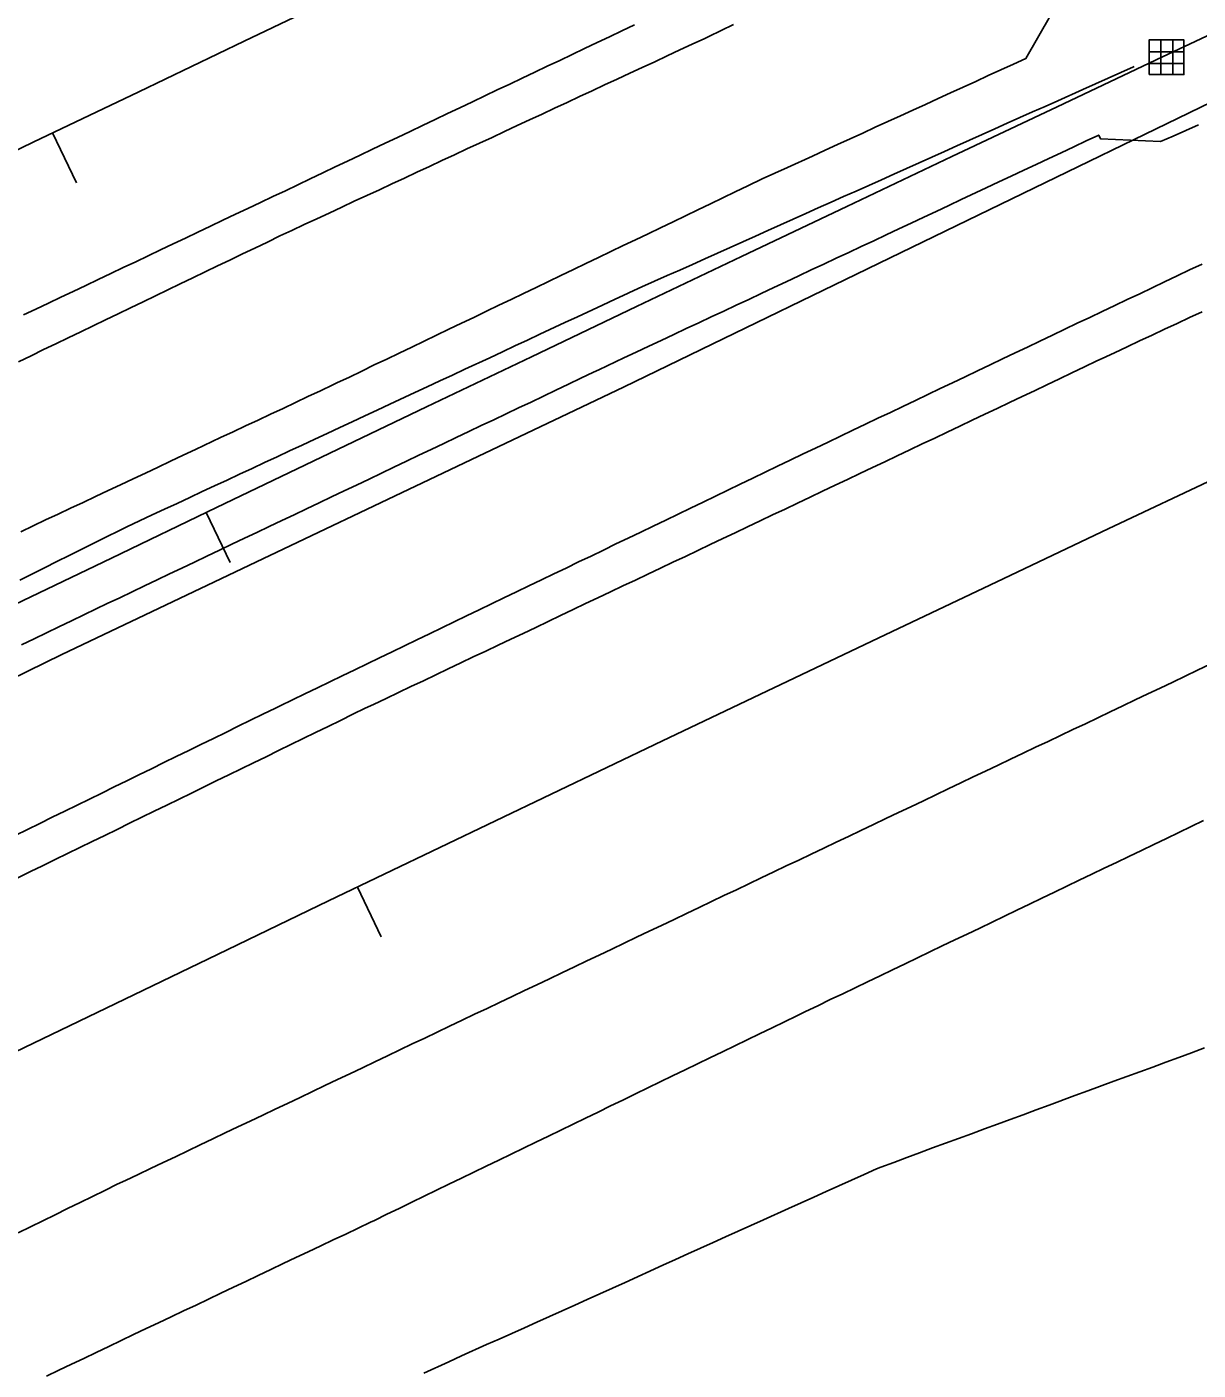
# Model space of a CAD drawing. Extents: x 1901471 to 1963503, y 756461 to 799997.
# Drawn here: x 1928962.6 to 1929047.5, y 772741.4 to 772838.7 of the extents above; entities that cross this region are included whole.
import ezdxf

# ---------------------------------------------------------------- set-up
doc = ezdxf.new("R2010")
doc.units = 0
for name, color, linetype in [('RD_EX_DR_ErosCtrl', 7, 'Continuous'), ('RD_EX_DR_Inlet', 7, 'Continuous'), ('RD_EX_Fence_Other', 7, 'Continuous'), ('RD_EX_H2O', 7, 'Continuous'), ('RD_EX_Road', 7, 'Continuous'), ('RD_HC_Cl', 7, 'Continuous'), ('RD_HC_Data_Tic', 7, 'Continuous')]:
    doc.layers.add(name, color=color, linetype=linetype)

# ---------------------------------------------------------------- blocks, each defined once
blk = doc.blocks.new('DI')
at = {"layer": 'RD_EX_DR_Inlet'}
for p, q in [((-0.84, 2.56), (-0.84, -2.44)), ((0.86, 2.56), (0.86, -2.44)), ((-2.54, 0.86), (2.46, 0.86)), ((-2.54, -0.84), (2.46, -0.84))]:
    blk.add_line(p, q, dxfattribs=at)
blk.add_lwpolyline([(-2.54, -2.44), (-2.54, 2.56), (2.46, 2.56), (2.46, -2.44)], close=True, dxfattribs=at)

msp = doc.modelspace()

# ---------------------------------------------------------------- linework, layer by layer
at = {"layer": 'RD_EX_DR_ErosCtrl'}
for points in [[(1928962.19, 772802.15), (1928963.1, 772802.57), (1928963.1, 772802.57), (1928964, 772803), (1928964.91, 772803.42), (1928965.81, 772803.85), (1928966.72, 772804.27), (1928967.62, 772804.7), (1928968.53, 772805.13), (1928969.43, 772805.55), (1928970.34, 772805.98), (1928971.24, 772806.4), (1928972.15, 772806.83), (1928973.05, 772807.25), (1928973.96, 772807.68), (1928974.86, 772808.1), (1928976.67, 772808.96), (1928977.57, 772809.38), (1928978.48, 772809.81), (1928979.38, 772810.23), (1928980.29, 772810.66), (1928981.19, 772811.08), (1928982.1, 772811.51), (1928983, 772811.93), (1928983.91, 772812.36), (1928984.81, 772812.79), (1928985.1, 772812.92), (1928986, 772813.35), (1928986.9, 772813.78), (1928987.8, 772814.22), (1928988.7, 772814.65), (1928989.61, 772815.08), (1928990.51, 772815.51), (1928991.41, 772815.95), (1928992.31, 772816.38), (1928993.21, 772816.81), (1928994.11, 772817.24), (1928995.01, 772817.67), (1928995.92, 772818.11), (1928996.82, 772818.54), (1928997.72, 772818.97), (1928998.62, 772819.4), (1928999.52, 772819.83), (1929000.42, 772820.27), (1929001.32, 772820.7), (1929002.23, 772821.13), (1929003.13, 772821.56), (1929004.03, 772822), (1929004.93, 772822.43), (1929005.83, 772822.86), (1929006.73, 772823.29), (1929007.64, 772823.72), (1929008.54, 772824.16), (1929009.44, 772824.59), (1929011.24, 772825.45), (1929012.14, 772825.89), (1929013.04, 772826.32), (1929013.95, 772826.75), (1929014.85, 772827.18), (1929015.9, 772827.69), (1929016.81, 772828.1), (1929017.72, 772828.52), (1929019.54, 772829.35), (1929020.45, 772829.77), (1929021.36, 772830.18), (1929022.27, 772830.6), (1929023.18, 772831.01), (1929023.18, 772831.01), (1929024.09, 772831.43), (1929025, 772831.84), (1929025.91, 772832.26), (1929026.81, 772832.68), (1929027.72, 772833.09), (1929028.63, 772833.51), (1929029.54, 772833.92), (1929030.45, 772834.34), (1929031.36, 772834.75), (1929032.27, 772835.17), (1929033.18, 772835.58), (1929034.09, 772836), (1929035, 772836.42), (1929036.77, 772839.53)], [(1929047.49, 772831.6), (1929046.57, 772831.2), (1929045.66, 772830.79), (1929044.74, 772830.39), (1929040.39, 772830.6), (1929040.27, 772830.87), (1929039.36, 772830.44), (1929038.46, 772830.02), (1929037.55, 772829.59), (1929036.65, 772829.17), (1929035.74, 772828.74), (1929034.84, 772828.32), (1929033.93, 772827.89), (1929033.03, 772827.47), (1929032.12, 772827.04), (1929030.31, 772826.19), (1929029.41, 772825.77), (1929028.5, 772825.34), (1929027.6, 772824.92), (1929026.69, 772824.49), (1929025.79, 772824.07), (1929024.88, 772823.65), (1929023.98, 772823.22), (1929023.07, 772822.8), (1929022.17, 772822.37), (1929021.26, 772821.95), (1929020.36, 772821.52), (1929019.45, 772821.1), (1929018.55, 772820.67), (1929017.64, 772820.25), (1929016.74, 772819.82), (1929015.83, 772819.4), (1929015.83, 772819.4), (1929014.93, 772818.97), (1929014.02, 772818.55), (1929013.12, 772818.12), (1929012.21, 772817.7), (1929011.31, 772817.27), (1929010.4, 772816.85), (1929009.5, 772816.42), (1929008.59, 772816), (1929007.69, 772815.58), (1929006.78, 772815.15), (1929005.88, 772814.73), (1929004.07, 772813.88), (1929003.67, 772813.69), (1929002.77, 772813.26), (1929001.86, 772812.83), (1929000.96, 772812.4), (1929000.06, 772811.97), (1928999.16, 772811.54), (1928998.25, 772811.11), (1928997.35, 772810.68), (1928996.45, 772810.26), (1928995.54, 772809.83), (1928994.64, 772809.4), (1928993.74, 772808.97), (1928992.84, 772808.54), (1928991.93, 772808.11), (1928991.03, 772807.68), (1928990.13, 772807.25), (1928989.22, 772806.82), (1928988.32, 772806.39), (1928987.42, 772805.96), (1928986.51, 772805.53), (1928985.61, 772805.1), (1928984.71, 772804.67), (1928983.81, 772804.24), (1928982.9, 772803.81), (1928982, 772803.38), (1928981.1, 772802.96), (1928980.19, 772802.53), (1928979.29, 772802.1), (1928978.39, 772801.67), (1928977.49, 772801.24), (1928976.58, 772800.81), (1928975.68, 772800.38), (1928974.78, 772799.95), (1928973.87, 772799.52), (1928972.97, 772799.09), (1928972.07, 772798.66), (1928971.17, 772798.23), (1928970.26, 772797.8), (1928969.36, 772797.37), (1928968.46, 772796.94), (1928967.66, 772796.57), (1928966.76, 772796.13), (1928965.86, 772795.69), (1928964.96, 772795.26), (1928964.06, 772794.82), (1928963.16, 772794.39), (1928962.26, 772793.95)]]:
    msp.add_lwpolyline(points, dxfattribs=at)
at = {"layer": 'RD_EX_Fence_Other'}
msp.add_lwpolyline([(1929453.99, 773013.49), (1929412.77, 772996.52), (1929365.54, 772976.46), (1929321.78, 772956.9), (1929278.58, 772938), (1929242.37, 772921.66), (1929193.01, 772899.52), (1929145.79, 772878.08), (1929093.85, 772854.28), (1929052.45, 772835.2), (1929005.86, 772812.62), (1928965.16, 772793.26), (1928917.87, 772770.09), (1928867.58, 772745.7)], dxfattribs=at)
at = {"layer": 'RD_EX_H2O'}
for points in [[(1928962.13, 772798.65), (1928963.92, 772799.54), (1928964.82, 772799.99), (1928965.71, 772800.43), (1928966.61, 772800.88), (1928967.5, 772801.32), (1928968.4, 772801.77), (1928969.29, 772802.21), (1928969.89, 772802.51), (1928970.8, 772802.93), (1928971.71, 772803.36), (1928972.61, 772803.78), (1928973.52, 772804.2), (1928974.43, 772804.62), (1928975.33, 772805.05), (1928976.24, 772805.47), (1928977.14, 772805.89), (1928978.05, 772806.31), (1928978.96, 772806.73), (1928979.86, 772807.16), (1928980.77, 772807.58), (1928981.67, 772808), (1928982.58, 772808.42), (1928983.49, 772808.84), (1928984.39, 772809.27), (1928984.39, 772809.27), (1928985.3, 772809.69), (1928986.21, 772810.11), (1928987.11, 772810.53), (1928988.02, 772810.96), (1928988.92, 772811.38), (1928990.74, 772812.22), (1928991.64, 772812.64), (1928992.55, 772813.07), (1928993.46, 772813.49), (1928994.36, 772813.91), (1928996.17, 772814.75), (1928997.08, 772815.18), (1928997.99, 772815.6), (1928998.89, 772816.02), (1928999.8, 772816.44), (1929001.61, 772817.29), (1929002.52, 772817.71), (1929004.33, 772818.55), (1929005.24, 772818.98), (1929006.14, 772819.4), (1929006.28, 772819.46), (1929007.19, 772819.87), (1929008.1, 772820.28), (1929009.01, 772820.69), (1929009.93, 772821.09), (1929010.84, 772821.5), (1929011.75, 772821.91), (1929012.66, 772822.32), (1929013.58, 772822.73), (1929014.49, 772823.14), (1929015.4, 772823.55), (1929016.31, 772823.95), (1929017.23, 772824.36), (1929018.14, 772824.77), (1929019.05, 772825.18), (1929019.96, 772825.59), (1929020.88, 772826), (1929021.79, 772826.41), (1929022.7, 772826.81), (1929023.61, 772827.22), (1929024.53, 772827.63), (1929025.44, 772828.04), (1929026.35, 772828.45), (1929027.26, 772828.86), (1929028.18, 772829.27), (1929029.09, 772829.67), (1929030, 772830.08), (1929030.91, 772830.49), (1929032.74, 772831.31), (1929033.65, 772831.72), (1929034.56, 772832.13), (1929035.48, 772832.54), (1929036.39, 772832.94), (1929037.3, 772833.35), (1929039.13, 772834.17), (1929040.04, 772834.58), (1929040.95, 772834.99), (1929041.86, 772835.4), (1929042.78, 772835.8), (1929042.83, 772835.83)], [(1928991.38, 772741.23), (1928993.2, 772742.05), (1928994.12, 772742.47), (1928995.94, 772743.29), (1928996.85, 772743.7), (1928998.67, 772744.52), (1928999.58, 772744.93), (1929000.49, 772745.34), (1929001.4, 772745.75), (1929002.32, 772746.16), (1929003.23, 772746.57), (1929004.14, 772746.98), (1929005.05, 772747.39), (1929005.96, 772747.8), (1929008.69, 772749.04), (1929009.61, 772749.45), (1929010.52, 772749.86), (1929011.43, 772750.27), (1929012.34, 772750.68), (1929013.25, 772751.09), (1929014.16, 772751.5), (1929015.07, 772751.91), (1929015.98, 772752.32), (1929017.81, 772753.14), (1929018.72, 772753.55), (1929019.63, 772753.96), (1929020.54, 772754.37), (1929021.45, 772754.78), (1929022.36, 772755.19), (1929023.27, 772755.61), (1929024.18, 772756.02), (1929024.48, 772756.15), (1929025.42, 772756.49), (1929026.36, 772756.84), (1929027.3, 772757.18), (1929028.23, 772757.53), (1929029.17, 772757.87), (1929030.11, 772758.22), (1929031.05, 772758.56), (1929031.99, 772758.91), (1929032.93, 772759.25), (1929033.86, 772759.6), (1929034.8, 772759.94), (1929035.74, 772760.29), (1929036.68, 772760.63), (1929038.55, 772761.32), (1929039.49, 772761.67), (1929041.37, 772762.36), (1929042.31, 772762.7), (1929042.31, 772762.7), (1929043.24, 772763.05), (1929044.18, 772763.39), (1929045.12, 772763.74), (1929046.06, 772764.08), (1929047, 772764.43), (1929047.94, 772764.77)]]:
    msp.add_lwpolyline(points, dxfattribs=at)
at = {"layer": 'RD_EX_Road'}
for points in [[(1928962.04, 772814.46), (1928962.94, 772814.89), (1928963.84, 772815.33), (1928964.74, 772815.76), (1928965.64, 772816.19), (1928966.54, 772816.62), (1928967.44, 772817.06), (1928968.34, 772817.49), (1928969.24, 772817.92), (1928970.15, 772818.36), (1928971.05, 772818.79), (1928971.95, 772819.22), (1928972.85, 772819.66), (1928973.75, 772820.09), (1928974.65, 772820.52), (1928975.55, 772820.96), (1928976.45, 772821.39), (1928977.35, 772821.82), (1928978.25, 772822.26), (1928979.16, 772822.69), (1928980.06, 772823.12), (1928980.96, 772823.56), (1928981.82, 772823.96), (1928982.73, 772824.38), (1928983.63, 772824.8), (1928984.54, 772825.22), (1928985.45, 772825.64), (1928986.35, 772826.07), (1928987.26, 772826.49), (1928988.17, 772826.91), (1928989.07, 772827.33), (1928989.98, 772827.75), (1928990.89, 772828.17), (1928991.79, 772828.6), (1928992.7, 772829.02), (1928993.61, 772829.44), (1928994.51, 772829.86), (1928995.42, 772830.28), (1928996.33, 772830.7), (1928997.23, 772831.12), (1928998.14, 772831.55), (1928999.05, 772831.97), (1928999.95, 772832.39), (1929000.86, 772832.81), (1929001.76, 772833.23), (1929002.67, 772833.65), (1929003.58, 772834.08), (1929004.48, 772834.5), (1929005.39, 772834.92), (1929006.3, 772835.34), (1929007.2, 772835.76), (1929008.11, 772836.18), (1929009.02, 772836.61), (1929009.92, 772837.03), (1929010.83, 772837.45), (1929011.74, 772837.87), (1929012.02, 772838), (1929012.92, 772838.44), (1929013.82, 772838.87)], [(1928962.39, 772817.84), (1928963.29, 772818.27), (1928964.2, 772818.69), (1928965.1, 772819.12), (1928966, 772819.55), (1928966.91, 772819.98), (1928967.81, 772820.41), (1928968.71, 772820.84), (1928969.62, 772821.27), (1928970.52, 772821.7), (1928971.42, 772822.12), (1928972.32, 772822.55), (1928973.23, 772822.98), (1928974.13, 772823.41), (1928975.03, 772823.84), (1928975.94, 772824.27), (1928976.84, 772824.7), (1928977.74, 772825.13), (1928978.65, 772825.55), (1928979.55, 772825.98), (1928980.45, 772826.41), (1928981.36, 772826.84), (1928982.26, 772827.27), (1928983.16, 772827.7), (1928984.07, 772828.13), (1928984.97, 772828.56), (1928985.87, 772828.98), (1928986.78, 772829.41), (1928987.68, 772829.84), (1928988.58, 772830.27), (1928989.49, 772830.7), (1928990.39, 772831.13), (1928991.29, 772831.56), (1928992.2, 772831.99), (1928993.1, 772832.42), (1928994, 772832.84), (1928994.91, 772833.27), (1928995.81, 772833.7), (1928996.71, 772834.13), (1928997.62, 772834.56), (1928998.52, 772834.99), (1928999.42, 772835.42), (1929000.32, 772835.85), (1929001.23, 772836.27), (1929002.13, 772836.7), (1929003.03, 772837.13), (1929003.94, 772837.56), (1929004.84, 772837.99), (1929005.74, 772838.42), (1929006.65, 772838.85)], [(1928961.78, 772780.15), (1928962.68, 772780.59), (1928963.58, 772781.03), (1928964.48, 772781.47), (1928965.38, 772781.91), (1928966.27, 772782.35), (1928967.17, 772782.79), (1928968.07, 772783.23), (1928968.97, 772783.67), (1928969.87, 772784.11), (1928970.76, 772784.55), (1928971.66, 772784.99), (1928972.56, 772785.43), (1928973.46, 772785.87), (1928974.36, 772786.31), (1928975.25, 772786.74), (1928976.15, 772787.18), (1928977.05, 772787.62), (1928977.95, 772788.06), (1928978.84, 772788.5), (1928979.74, 772788.94), (1928980.64, 772789.38), (1928980.98, 772789.55), (1928981.88, 772789.98), (1928982.78, 772790.41), (1928983.68, 772790.85), (1928984.58, 772791.28), (1928985.48, 772791.72), (1928986.39, 772792.15), (1928987.29, 772792.58), (1928988.19, 772793.02), (1928989.09, 772793.45), (1928989.99, 772793.88), (1928990.89, 772794.32), (1928991.79, 772794.75), (1928992.69, 772795.19), (1928993.59, 772795.62), (1928994.49, 772796.05), (1928995.39, 772796.49), (1928996.29, 772796.92), (1928997.19, 772797.35), (1928998.1, 772797.79), (1928999, 772798.22), (1928999.9, 772798.66), (1929000.8, 772799.09), (1929001.7, 772799.52), (1929002.6, 772799.96), (1929003.5, 772800.39), (1929004.4, 772800.82), (1929005.3, 772801.26), (1929006.2, 772801.69), (1929007.1, 772802.12), (1929008, 772802.56), (1929008.91, 772802.99), (1929009.81, 772803.43), (1929010.71, 772803.86), (1929011.61, 772804.29), (1929012.51, 772804.73), (1929013.41, 772805.16), (1929014.31, 772805.59), (1929015.21, 772806.03), (1929016.11, 772806.46), (1929017.01, 772806.9), (1929017.91, 772807.33), (1929018.86, 772807.78), (1929019.76, 772808.21), (1929020.67, 772808.64), (1929021.57, 772809.07), (1929022.47, 772809.5), (1929023.38, 772809.93), (1929024.28, 772810.36), (1929025.18, 772810.79), (1929026.08, 772811.22), (1929026.99, 772811.65), (1929027.89, 772812.08), (1929028.79, 772812.51), (1929029.69, 772812.94), (1929030.6, 772813.37), (1929031.5, 772813.8), (1929032.4, 772814.23), (1929033.31, 772814.66), (1929034.21, 772815.09), (1929035.11, 772815.52), (1929036.01, 772815.95), (1929036.92, 772816.38), (1929037.82, 772816.81), (1929038.72, 772817.24), (1929039.62, 772817.67), (1929040.53, 772818.09), (1929041.43, 772818.52), (1929042.33, 772818.95), (1929043.24, 772819.38), (1929044.14, 772819.81), (1929045.04, 772820.24), (1929045.94, 772820.67), (1929046.85, 772821.1), (1929047.75, 772821.53)], [(1928961.99, 772777.1), (1928962.89, 772777.54), (1928963.78, 772777.97), (1928964.68, 772778.41), (1928965.58, 772778.85), (1928966.48, 772779.29), (1928967.38, 772779.73), (1928968.28, 772780.16), (1928969.18, 772780.6), (1928970.07, 772781.04), (1928970.97, 772781.48), (1928971.87, 772781.92), (1928972.77, 772782.36), (1928973.67, 772782.79), (1928974.57, 772783.23), (1928975.47, 772783.67), (1928976.36, 772784.11), (1928977.26, 772784.55), (1928978.16, 772784.99), (1928979.06, 772785.42), (1928979.96, 772785.86), (1928980.86, 772786.3), (1928981.76, 772786.74), (1928982.65, 772787.18), (1928983.55, 772787.61), (1928984.45, 772788.05), (1928985.35, 772788.49), (1928986.25, 772788.93), (1928987.15, 772789.37), (1928987.74, 772789.65), (1928988.65, 772790.08), (1928989.55, 772790.51), (1928990.45, 772790.94), (1928991.36, 772791.36), (1928992.26, 772791.79), (1928993.16, 772792.22), (1928994.07, 772792.65), (1928994.97, 772793.08), (1928995.87, 772793.51), (1928996.78, 772793.94), (1928997.68, 772794.36), (1928998.58, 772794.79), (1928999.49, 772795.22), (1929000.39, 772795.65), (1929001.29, 772796.08), (1929002.2, 772796.51), (1929003.1, 772796.94), (1929004, 772797.36), (1929004.91, 772797.79), (1929005.81, 772798.22), (1929006.71, 772798.65), (1929007.62, 772799.08), (1929008.52, 772799.51), (1929009.42, 772799.94), (1929010.33, 772800.36), (1929011.23, 772800.79), (1929012.13, 772801.22), (1929013.04, 772801.65), (1929013.94, 772802.08), (1929014.84, 772802.51), (1929015.75, 772802.94), (1929016.65, 772803.36), (1929017.55, 772803.79), (1929018.46, 772804.22), (1929019.36, 772804.65), (1929020.26, 772805.08), (1929021.17, 772805.51), (1929022.07, 772805.94), (1929022.97, 772806.36), (1929023.88, 772806.79), (1929024.78, 772807.22), (1929025.68, 772807.65), (1929026.59, 772808.08), (1929027.49, 772808.51), (1929028.39, 772808.93), (1929029.3, 772809.36), (1929030.2, 772809.79), (1929031.1, 772810.22), (1929032.01, 772810.65), (1929032.91, 772811.08), (1929033.81, 772811.51), (1929034.72, 772811.93), (1929035.62, 772812.36), (1929036.52, 772812.79), (1929037.42, 772813.22), (1929038.33, 772813.65), (1929039.23, 772814.08), (1929040.13, 772814.51), (1929040.52, 772814.69), (1929041.42, 772815.11), (1929042.33, 772815.53), (1929043.23, 772815.96), (1929044.14, 772816.38), (1929045.04, 772816.81), (1929045.95, 772817.23), (1929046.85, 772817.66), (1929047.76, 772818.08)], [(1929048.33, 772792.55), (1929047.43, 772792.12), (1929046.53, 772791.69), (1929045.63, 772791.26), (1929044.72, 772790.83), (1929043.82, 772790.4), (1929042.92, 772789.97), (1929042.01, 772789.54), (1929041.11, 772789.11), (1929040.21, 772788.68), (1929039.31, 772788.25), (1929038.4, 772787.82), (1929037.5, 772787.39), (1929036.6, 772786.97), (1929035.69, 772786.54), (1929034.79, 772786.11), (1929033.89, 772785.68), (1929032.99, 772785.25), (1929032.08, 772784.82), (1929031.18, 772784.39), (1929030.28, 772783.96), (1929029.37, 772783.53), (1929028.47, 772783.1), (1929027.57, 772782.67), (1929026.67, 772782.24), (1929025.76, 772781.81), (1929024.86, 772781.38), (1929023.96, 772780.95), (1929023.05, 772780.52), (1929022.15, 772780.09), (1929021.25, 772779.66), (1929020.35, 772779.23), (1929019.44, 772778.8), (1929018.54, 772778.37), (1929017.64, 772777.95), (1929016.73, 772777.52), (1929015.83, 772777.09), (1929014.93, 772776.66), (1929014.03, 772776.23), (1929013.12, 772775.8), (1929012.22, 772775.37), (1929011.32, 772774.94), (1929010.42, 772774.51), (1929009.51, 772774.08), (1929008.61, 772773.65), (1929007.71, 772773.22), (1929006.8, 772772.79), (1929005.9, 772772.36), (1929005, 772771.93), (1929004.1, 772771.5), (1929003.19, 772771.07), (1929002.29, 772770.64), (1929001.39, 772770.21), (1929000.48, 772769.78), (1928999.58, 772769.35), (1928998.68, 772768.93), (1928997.78, 772768.5), (1928996.87, 772768.07), (1928995.97, 772767.64), (1928995.07, 772767.21), (1928994.16, 772766.78), (1928993.26, 772766.35), (1928992.36, 772765.92), (1928991.46, 772765.49), (1928990.55, 772765.06), (1928989.65, 772764.63), (1928988.75, 772764.2), (1928987.84, 772763.77), (1928986.94, 772763.34), (1928986.04, 772762.91), (1928985.14, 772762.48), (1928984.23, 772762.05), (1928983.33, 772761.62), (1928982.43, 772761.19), (1928981.52, 772760.76), (1928980.62, 772760.34), (1928979.72, 772759.91), (1928978.82, 772759.48), (1928977.91, 772759.05), (1928977.01, 772758.62), (1928976.11, 772758.19), (1928975.2, 772757.76), (1928974.3, 772757.33), (1928973.4, 772756.9), (1928972.5, 772756.47), (1928971.59, 772756.04), (1928970.69, 772755.61), (1928969.79, 772755.18), (1928969.19, 772754.9), (1928968.29, 772754.46), (1928967.39, 772754.02), (1928966.49, 772753.58), (1928965.59, 772753.14), (1928964.7, 772752.7), (1928963.8, 772752.26), (1928962.9, 772751.82), (1928962, 772751.38)], [(1928964.05, 772741.02), (1928964.95, 772741.45), (1928965.86, 772741.88), (1928966.76, 772742.3), (1928967.66, 772742.73), (1928968.57, 772743.16), (1928969.47, 772743.59), (1928970.37, 772744.02), (1928971.28, 772744.45), (1928972.18, 772744.88), (1928973.08, 772745.3), (1928973.98, 772745.73), (1928974.89, 772746.16), (1928975.79, 772746.59), (1928976.69, 772747.02), (1928977.6, 772747.45), (1928978.5, 772747.87), (1928979.4, 772748.3), (1928980.31, 772748.73), (1928981.21, 772749.16), (1928982.11, 772749.59), (1928983.02, 772750.02), (1928983.92, 772750.45), (1928984.82, 772750.87), (1928985.73, 772751.3), (1928986.63, 772751.73), (1928987.53, 772752.16), (1928987.81, 772752.29), (1928988.71, 772752.73), (1928989.61, 772753.16), (1928990.51, 772753.6), (1928991.41, 772754.03), (1928992.31, 772754.47), (1928993.21, 772754.91), (1928994.11, 772755.34), (1928995.01, 772755.78), (1928995.91, 772756.21), (1928996.81, 772756.65), (1928997.71, 772757.08), (1928998.61, 772757.52), (1928999.51, 772757.96), (1929000.41, 772758.39), (1929001.31, 772758.83), (1929002.21, 772759.26), (1929003.11, 772759.7), (1929004.01, 772760.13), (1929004.91, 772760.57), (1929005.81, 772761), (1929006.71, 772761.44), (1929007.61, 772761.88), (1929008.51, 772762.31), (1929009.41, 772762.75), (1929010.31, 772763.18), (1929011.21, 772763.62), (1929012.11, 772764.05), (1929013.01, 772764.49), (1929013.91, 772764.93), (1929014.81, 772765.36), (1929015.71, 772765.8), (1929016.61, 772766.23), (1929017.51, 772766.67), (1929018.41, 772767.1), (1929019.03, 772767.4), (1929019.93, 772767.83), (1929020.83, 772768.27), (1929021.73, 772768.7), (1929022.63, 772769.13), (1929023.53, 772769.56), (1929024.43, 772770), (1929025.34, 772770.43), (1929026.24, 772770.86), (1929027.14, 772771.29), (1929028.04, 772771.73), (1929028.94, 772772.16), (1929029.84, 772772.59), (1929030.74, 772773.02), (1929031.65, 772773.45), (1929032.55, 772773.89), (1929033.45, 772774.32), (1929034.35, 772774.75), (1929035.25, 772775.18), (1929036.15, 772775.62), (1929037.06, 772776.05), (1929037.96, 772776.48), (1929038.86, 772776.91), (1929039.76, 772777.35), (1929040.66, 772777.78), (1929041.56, 772778.21), (1929042.46, 772778.64), (1929043.37, 772779.08), (1929044.27, 772779.51), (1929045.17, 772779.94), (1929046.07, 772780.37), (1929046.97, 772780.8), (1929047.87, 772781.24)]]:
    msp.add_lwpolyline(points, dxfattribs=at)
at = {"layer": 'RD_HC_Cl'}
for centre, radius, start, end in [((1933934.019, 762479.741), 11482.379, 112.0131601, 122.8458902), ((1933920.665, 762509.144), 11420.505, 112.014247, 122.8463779), ((1933910.025, 762523.402), 11373.858, 112.013249, 123.5418878)]:
    msp.add_arc(centre, radius, start, end, dxfattribs=at)
at = {"layer": 'RD_HC_Data_Tic'}
for p, q in [((1928964.506, 772831.019), (1928966.237, 772827.413)), ((1928975.622, 772803.534), (1928977.354, 772799.928)), ((1928986.575, 772776.416), (1928988.307, 772772.81))]:
    msp.add_line(p, q, dxfattribs=at)

# ---------------------------------------------------------------- block references
at = {"layer": 'RD_EX_DR_Inlet', "xscale": 0.5039370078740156, "yscale": 0.5039370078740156}
msp.add_blockref('DI', (1929045.2, 772836.47), dxfattribs=at)

doc.saveas('drawing.dxf')
